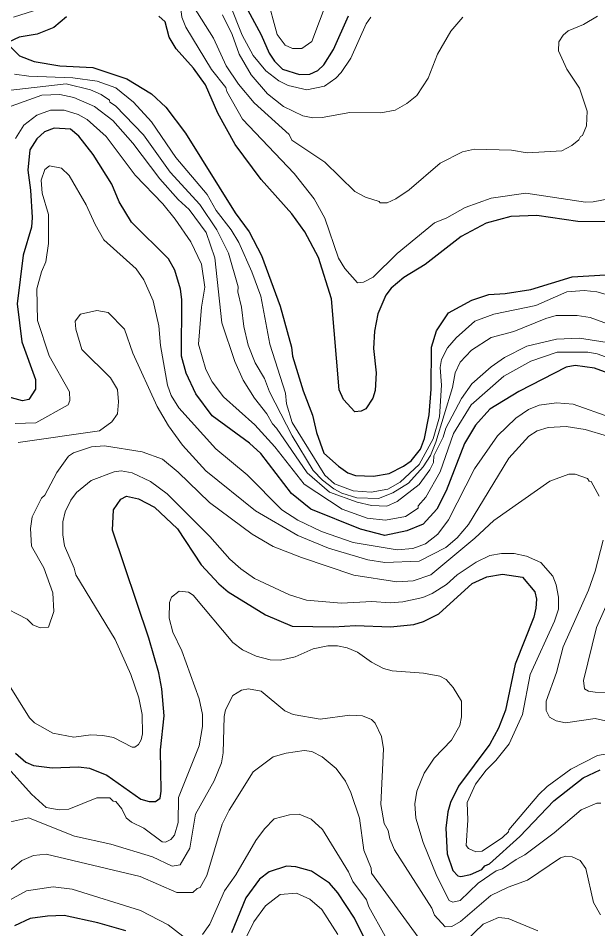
# Model space of a CAD drawing. Extents: x 673.3 to 698.5, y 6984.3 to 7012.3.
# Drawn here: x 679.596 to 680.649, y 6988.535 to 6990.189 of the extents above; entities that cross this region are included whole.
import ezdxf

# ---------------------------------------------------------------- set-up
doc = ezdxf.new("R2010")
doc.units = 0
doc.header["$LTSCALE"] = 0.032
doc.layers.add('1', color=7, linetype='Continuous', lineweight=25)
doc.layers.add('2', color=7, linetype='Continuous', lineweight=13)

msp = doc.modelspace()

# ---------------------------------------------------------------- linework, layer by layer
at = {"layer": '1'}
for points in [[(680.0005, 6990.2281), (680.0375, 6990.159), (680.0525, 6990.1255), (680.0619, 6990.1112), (680.0763, 6990.0969), (680.1074, 6990.0868), (680.1259, 6990.0874), (680.1407, 6990.0943), (680.1518, 6990.1043), (680.1692, 6990.1323), (680.1966, 6990.1936)], [(679.6838, 6990.1917), (679.6611, 6990.1721), (679.6304, 6990.1605), (679.5979, 6990.1551), (679.5788, 6990.1458)], [(680.5386, 6989.8307), (680.4916, 6989.829), (680.4467, 6989.8169), (680.4014, 6989.7926), (680.3357, 6989.7419), (680.297, 6989.7183), (680.2737, 6989.6985), (680.2644, 6989.6857), (680.2499, 6989.6523), (680.2439, 6989.6206), (680.2416, 6989.5893), (680.2464, 6989.5448), (680.2451, 6989.5127), (680.2409, 6989.499), (680.2279, 6989.4793), (680.2192, 6989.4749), (680.2077, 6989.4741), (680.1874, 6989.4962), (680.1795, 6989.5138), (680.1658, 6989.6792), (680.142, 6989.7545), (680.1171, 6989.8012), (680.0933, 6989.834), (680.0379, 6989.8959), (679.9906, 6989.9597), (679.9588, 6990.0165), (679.9363, 6990.0683), (679.9147, 6990.0983), (679.8831, 6990.1339), (679.8704, 6990.1546), (679.8634, 6990.1827), (679.8519, 6990.1931)], [(679.5802, 6990.1393), (679.5983, 6990.1207), (679.6252, 6990.1103), (679.6717, 6990.1027), (679.7317, 6990.0995), (679.7939, 6990.079), (679.8382, 6990.0518), (679.8646, 6990.0276), (679.9005, 6989.9803), (679.9907, 6989.8353), (680.0161, 6989.8012), (680.0385, 6989.7581), (680.0722, 6989.6659), (680.0928, 6989.5917), (680.0949, 6989.5753), (680.1141, 6989.5119), (680.1313, 6989.4682), (680.1381, 6989.4366), (680.1517, 6989.3989), (680.178, 6989.375), (680.195, 6989.3633), (680.2092, 6989.3584), (680.2419, 6989.3568), (680.2704, 6989.3621), (680.2966, 6989.3752), (680.3102, 6989.3849), (680.327, 6989.4064), (680.3344, 6989.4255), (680.3433, 6989.4684), (680.3465, 6989.5152), (680.3474, 6989.5916), (680.3565, 6989.6209), (680.3782, 6989.6538), (680.4204, 6989.6767), (680.4516, 6989.6874), (680.4809, 6989.689), (680.5279, 6989.6963), (680.6031, 6989.7192), (680.6636, 6989.7232)], [(680.6947, 6989.5347), (680.6435, 6989.5531), (680.6083, 6989.5579), (680.5918, 6989.5554), (680.5057, 6989.5109), (680.4535, 6989.4791), (680.4271, 6989.45), (680.4075, 6989.4167), (680.3741, 6989.3304), (680.3568, 6989.2972), (680.3319, 6989.2697), (680.3027, 6989.2576), (680.2624, 6989.2492), (680.218, 6989.2609), (680.1278, 6989.2972), (680.0931, 6989.3255), (680.0369, 6989.3985), (680.0165, 6989.4172), (679.9487, 6989.4665), (679.9192, 6989.5064), (679.9015, 6989.5445), (679.8932, 6989.5753), (679.8938, 6989.6779), (679.891, 6989.6969), (679.8807, 6989.7314), (679.8691, 6989.752), (679.8021, 6989.8184), (679.7796, 6989.8555), (679.7661, 6989.8874), (679.7327, 6989.9413), (679.7064, 6989.9749), (679.6914, 6989.9879), (679.6617, 6989.9895), (679.6438, 6989.983), (679.63, 6989.97), (679.6171, 6989.9498), (679.6137, 6989.9131), (679.6187, 6989.8767), (679.6217, 6989.8272), (679.6201, 6989.8096), (679.6054, 6989.7584), (679.5942, 6989.6704), (679.603, 6989.6014), (679.6274, 6989.5327), (679.6274, 6989.5151), (679.6156, 6989.4964), (679.6038, 6989.4937), (679.5639, 6989.505)], [(680.6744, 6989.8193), (680.6132, 6989.8201), (680.5386, 6989.8307)], [(679.5914, 6988.8538), (679.6098, 6988.8371), (679.6242, 6988.8314), (679.6578, 6988.8268), (679.7055, 6988.8291), (679.7259, 6988.8264), (679.7575, 6988.8138), (679.819, 6988.77), (679.8345, 6988.7657), (679.846, 6988.766), (679.854, 6988.7721), (679.856, 6988.7845), (679.8547, 6988.86), (679.8612, 6988.9216), (679.8572, 6988.9704), (679.8515, 6988.9998), (679.8333, 6989.0626), (679.7676, 6989.2591), (679.7694, 6989.2962), (679.7828, 6989.315), (679.7932, 6989.3208), (679.8147, 6989.316), (679.8441, 6989.3006), (679.8856, 6989.2614), (679.9286, 6989.1957), (679.9605, 6989.1613), (679.9778, 6989.1471), (680.0456, 6989.1053), (680.0939, 6989.0848), (680.1689, 6989.0832), (680.209, 6989.0856), (680.273, 6989.0832), (680.3152, 6989.0878), (680.333, 6989.0931), (680.3607, 6989.1069), (680.4214, 6989.1621), (680.448, 6989.1742), (680.4765, 6989.1792), (680.5127, 6989.1735), (680.5348, 6989.1471), (680.5379, 6989.1336), (680.5371, 6989.1171)], [(680.5371, 6989.1171), (680.5329, 6989.1007), (680.4993, 6989.0153), (680.4818, 6988.9319), (680.4687, 6988.8991), (680.4534, 6988.8701), (680.3964, 6988.7935), (680.3818, 6988.7642), (680.3767, 6988.7473), (680.3735, 6988.7174), (680.3759, 6988.6707), (680.3863, 6988.6406), (680.3952, 6988.6308), (680.4007, 6988.6296), (680.4181, 6988.6331), (680.4389, 6988.6423), (680.4443, 6988.649), (680.4524, 6988.6524), (680.5076, 6988.7026), (680.5694, 6988.7669), (680.6229, 6988.8088), (680.6539, 6988.8234)], [(680.2395, 6988.4893), (680.2072, 6988.5541), (680.1768, 6988.6), (680.162, 6988.6178), (680.1291, 6988.6393), (680.1005, 6988.6473), (680.0835, 6988.6482), (680.0523, 6988.6383), (680.0344, 6988.6249), (680.0099, 6988.5906), (679.984, 6988.5274)], [(679.7918, 6988.5308), (679.7412, 6988.5457), (679.6796, 6988.5586), (679.6496, 6988.5578), (679.618, 6988.5531), (679.5895, 6988.5401)]]:
    msp.add_lwpolyline(points, dxfattribs=at)
at = {"layer": '2'}
for points in [[(680.153, 6990.0656), (680.1209, 6990.0589), (680.087, 6990.0671), (680.0698, 6990.0754), (680.0462, 6990.0937), (680.0232, 6990.1212), (680.0032, 6990.1585), (679.9596, 6990.2688), (679.9445, 6990.3188), (679.931, 6990.3291), (679.8473, 6990.3292), (679.8248, 6990.3315), (679.7633, 6990.3532), (679.738, 6990.3684), (679.7169, 6990.3934), (679.7056, 6990.3983), (679.6877, 6990.3963), (679.6702, 6990.3871), (679.6651, 6990.3791), (679.6354, 6990.351), (679.6089, 6990.3355), (679.575, 6990.3266)], [(679.5878, 6990.191), (679.6238, 6990.2028), (679.6606, 6990.2231), (679.685, 6990.2452), (679.6855, 6990.2497), (679.7064, 6990.2809), (679.7152, 6990.2836), (679.7341, 6990.282), (679.7657, 6990.2625), (679.8064, 6990.2437), (679.8337, 6990.2412), (679.8496, 6990.2443), (679.875, 6990.2354), (679.8864, 6990.227), (679.8865, 6990.2211), (679.8905, 6990.2159), (679.8937, 6990.191), (679.901, 6990.1731), (679.9477, 6990.096), (679.9736, 6990.0635), (679.9753, 6990.0563), (680.0037, 6990.0055), (680.0977, 6989.9068), (680.1339, 6989.8611)], [(680.0479, 6990.2293), (680.0666, 6990.1595), (680.0811, 6990.1403), (680.0948, 6990.1345), (680.1118, 6990.134), (680.1296, 6990.1472), (680.1578, 6990.2206)], [(680.6487, 6990.1931), (680.6234, 6990.1779), (680.5955, 6990.1665), (680.5862, 6990.1583), (680.5786, 6990.1461), (680.5779, 6990.1302), (680.593, 6990.0968), (680.616, 6990.0623), (680.6298, 6990.0203), (680.6286, 6989.9936), (680.6217, 6989.9759), (680.6178, 6989.974), (680.6151, 6989.9683), (680.602, 6989.9577), (680.5838, 6989.9481), (680.521, 6989.9448), (680.4926, 6989.9496), (680.4253, 6989.9512), (680.4037, 6989.9464), (680.363, 6989.9258), (680.3066, 6989.8773), (680.2823, 6989.861), (680.2666, 6989.8536), (680.254, 6989.8536), (680.2524, 6989.8561), (680.2271, 6989.864), (680.208, 6989.8746), (680.1533, 6989.9278), (680.0935, 6989.9674), (680.0884, 6989.9781), (680.0252, 6990.0357), (679.9967, 6990.0691), (679.9743, 6990.1027), (679.9509, 6990.153), (679.9148, 6990.2105)], [(679.9672, 6990.1951), (679.985, 6990.1595), (679.998, 6990.1239), (680.0193, 6990.0862), (680.0495, 6990.052), (680.0781, 6990.029), (680.1136, 6990.0119), (680.1315, 6990.0083), (680.1485, 6990.0091), (680.1991, 6990.018), (680.2553, 6990.0171), (680.2812, 6990.0223), (680.3027, 6990.0345), (680.3203, 6990.0489), (680.3412, 6990.0804), (680.3581, 6990.1242), (680.3822, 6990.166), (680.404, 6990.1912)], [(680.2371, 6990.1912), (680.2284, 6990.1792), (680.2004, 6990.1168), (680.1832, 6990.0908), (680.1735, 6990.0804), (680.153, 6990.0656)], [(680.684, 6989.6816), (680.6477, 6989.6921), (680.6246, 6989.6947), (680.5929, 6989.6921), (680.5368, 6989.6675), (680.4608, 6989.6514), (680.4257, 6989.6386), (680.3919, 6989.6083), (680.3766, 6989.5903), (680.3656, 6989.5691), (680.3628, 6989.5545), (680.3653, 6989.5227), (680.3618, 6989.4648), (680.3505, 6989.425), (680.3247, 6989.3782), (680.2906, 6989.3463), (680.2681, 6989.3336), (680.2376, 6989.3283), (680.2051, 6989.3306), (680.1712, 6989.3434), (680.1532, 6989.3589), (680.0942, 6989.4543), (680.0836, 6989.4886), (680.0818, 6989.5082), (680.0532, 6989.5968), (680.0371, 6989.6839), (680.0207, 6989.7284), (679.9971, 6989.7819), (679.9833, 6989.8047), (679.9558, 6989.8399), (679.9394, 6989.8692), (679.8825, 6989.9364), (679.8387, 6990.0007), (679.8058, 6990.0368), (679.7738, 6990.063), (679.7398, 6990.075), (679.6957, 6990.0808), (679.6156, 6990.0842), (679.5894, 6990.0878)], [(679.5723, 6990.0573), (679.6834, 6990.0701), (679.7275, 6990.059), (679.7467, 6990.0505), (679.7622, 6990.0402), (679.7629, 6990.0366), (679.7732, 6990.0302), (679.8239, 6989.9771), (679.8724, 6989.9097), (679.9262, 6989.8506), (679.9571, 6989.805), (679.9784, 6989.7623), (679.9962, 6989.701), (679.9956, 6989.6921), (680.0021, 6989.664), (680.0061, 6989.6288), (680.0138, 6989.5953), (680.0267, 6989.563), (680.0436, 6989.5343), (680.0531, 6989.5105), (680.0939, 6989.4305), (680.1323, 6989.3676), (680.1492, 6989.35), (680.1696, 6989.3339), (680.1841, 6989.326), (680.2113, 6989.3175), (680.2512, 6989.3166), (680.277, 6989.3269), (680.3056, 6989.3443), (680.3323, 6989.374), (680.3453, 6989.3944), (680.3552, 6989.4191), (680.3851, 6989.5181), (680.39, 6989.545), (680.3993, 6989.5642), (680.42, 6989.5858), (680.4554, 6989.6093), (680.497, 6989.6198), (680.5548, 6989.6436), (680.5739, 6989.6491), (680.6121, 6989.6492), (680.6355, 6989.6451), (680.6986, 6989.6224)], [(679.5836, 6990.0294), (679.6389, 6990.0497), (679.672, 6990.0506), (679.6973, 6990.0453), (679.7347, 6990.0288), (679.7681, 6990.0035), (679.8046, 6989.9622), (679.8538, 6989.8976), (679.8867, 6989.8598), (679.9069, 6989.8414), (679.9376, 6989.8001), (679.9533, 6989.754), (679.9662, 6989.6356), (679.9898, 6989.5655), (680.0053, 6989.5314), (680.0255, 6989.4988), (680.0478, 6989.4706), (680.0581, 6989.4523), (680.0657, 6989.4445), (680.1213, 6989.3629), (680.162, 6989.3281), (680.2124, 6989.3099), (680.2382, 6989.3038), (680.2662, 6989.3023), (680.2851, 6989.3111), (680.3251, 6989.3419), (680.3444, 6989.3688), (680.3506, 6989.3821), (680.3515, 6989.3941), (680.3684, 6989.4282), (680.3733, 6989.4445), (680.4016, 6989.498), (680.4206, 6989.5251), (680.4554, 6989.5558), (680.4796, 6989.5728), (680.5206, 6989.5931), (680.5741, 6989.606), (680.6164, 6989.6076), (680.7788, 6989.5824)], [(679.5916, 6989.9705), (679.6066, 6989.9948), (679.6302, 6990.0129), (679.6551, 6990.0221), (679.6796, 6990.0223), (679.7051, 6990.0142), (679.7217, 6990.0052), (679.7562, 6989.9741), (679.809, 6989.904)], [(680.6732, 6989.4634), (680.6047, 6989.4878), (680.5741, 6989.4904), (680.5428, 6989.4862), (680.5236, 6989.4783), (680.5005, 6989.4626), (680.467, 6989.4306), (680.4252, 6989.3705), (680.3779, 6989.2775), (680.3585, 6989.2515), (680.3362, 6989.2339), (680.3135, 6989.2257), (680.2849, 6989.2233), (680.205, 6989.2368), (680.1476, 6989.2563), (680.1045, 6989.2769), (680.0752, 6989.2958), (680.0123, 6989.3596), (679.9554, 6989.4067), (679.8882, 6989.4811), (679.874, 6989.5039), (679.8678, 6989.5223), (679.8546, 6989.5946), (679.8515, 6989.6302), (679.8417, 6989.6757), (679.8244, 6989.7138), (679.8105, 6989.734), (679.7518, 6989.7864), (679.7359, 6989.8142), (679.7196, 6989.8501), (679.6889, 6989.9036), (679.675, 6989.9165), (679.653, 6989.9211), (679.6446, 6989.9145), (679.638, 6989.895), (679.6397, 6989.8712), (679.651, 6989.8324), (679.651, 6989.7796), (679.6463, 6989.7465), (679.6385, 6989.7282), (679.63, 6989.6975), (679.6316, 6989.64), (679.6525, 6989.5756), (679.6892, 6989.5102), (679.6901, 6989.4945), (679.687, 6989.4865), (679.6285, 6989.454), (679.5907, 6989.4529)], [(679.809, 6989.904), (679.8589, 6989.8517), (679.8817, 6989.824), (679.91, 6989.7827), (679.9296, 6989.7425), (679.9353, 6989.7007), (679.9291, 6989.6642), (679.924, 6989.5969), (679.9374, 6989.5508), (679.9487, 6989.5287), (679.9691, 6989.5013), (680.026, 6989.4501), (680.0625, 6989.4103), (680.1158, 6989.3424), (680.1848, 6989.2972), (680.2301, 6989.281), (680.2637, 6989.277), (680.3001, 6989.2835), (680.3228, 6989.2991), (680.3233, 6989.3033), (680.3368, 6989.3187), (680.3627, 6989.3647), (680.387, 6989.4344), (680.4194, 6989.4866), (680.4789, 6989.5386), (680.5277, 6989.5658), (680.5754, 6989.5823), (680.6311, 6989.5823), (680.6485, 6989.5791), (680.6851, 6989.5659)], [(680.1339, 6989.8611), (680.1533, 6989.8256), (680.1784, 6989.7533), (680.1895, 6989.7344), (680.2125, 6989.7086), (680.2236, 6989.7094), (680.2415, 6989.7184), (680.285, 6989.7619), (680.3527, 6989.8172), (680.3754, 6989.8268), (680.4084, 6989.8454), (680.4556, 6989.8621), (680.5187, 6989.8714), (680.6269, 6989.8552), (680.6411, 6989.8555), (680.6823, 6989.8637)], [(679.5959, 6989.4185), (679.7441, 6989.4396), (679.7661, 6989.4556), (679.7766, 6989.4705), (679.7782, 6989.492), (679.7764, 6989.5144), (679.7642, 6989.536), (679.7121, 6989.5875), (679.7007, 6989.6242), (679.7, 6989.639), (679.7094, 6989.6512), (679.7393, 6989.658), (679.7596, 6989.6546), (679.7895, 6989.6239), (679.8048, 6989.5805), (679.8486, 6989.4837), (679.8692, 6989.4486), (679.8947, 6989.4136), (679.9369, 6989.3665), (680.0274, 6989.2942), (680.1045, 6989.2492), (680.1602, 6989.2262), (680.2318, 6989.2049), (680.2626, 6989.2005), (680.3251, 6989.2029), (680.3731, 6989.2274), (680.3936, 6989.2449), (680.4142, 6989.2694), (680.4876, 6989.3895), (680.5238, 6989.4298), (680.5394, 6989.4397), (680.5591, 6989.4455)], [(680.5591, 6989.4455), (680.5922, 6989.4471), (680.6264, 6989.4416), (680.6672, 6989.4296)], [(680.2841, 6989.1653), (680.2063, 6989.1774), (680.1113, 6989.2091), (680.0597, 6989.2295), (680.0214, 6989.2519), (679.9437, 6989.3093), (679.887, 6989.3642), (679.8587, 6989.3877), (679.8216, 6989.4015), (679.7532, 6989.4121), (679.7295, 6989.4104), (679.697, 6989.3995), (679.6878, 6989.3934), (679.6667, 6989.3636), (679.6445, 6989.3226), (679.6386, 6989.3172), (679.6216, 6989.2829), (679.6185, 6989.2618), (679.6202, 6989.2301), (679.6429, 6989.1906), (679.6592, 6989.145), (679.6609, 6989.111), (679.651, 6989.0826), (679.6359, 6989.0816), (679.623, 6989.0871), (679.6127, 6989.097), (679.5605, 6989.1239)], [(679.5768, 6988.9824), (679.6165, 6988.9181), (679.6261, 6988.9087), (679.6594, 6988.8903), (679.6973, 6988.8828), (679.7284, 6988.8868), (679.7499, 6988.886), (679.7692, 6988.8819), (679.8034, 6988.8649), (679.8079, 6988.8649), (679.8147, 6988.8696), (679.8195, 6988.8777), (679.822, 6988.8891), (679.8212, 6988.9238), (679.8156, 6988.9543), (679.801, 6988.9966), (679.7726, 6989.0601), (679.7007, 6989.1779), (679.698, 6989.1896), (679.6805, 6989.2307), (679.6772, 6989.2503), (679.6772, 6989.2743), (679.6813, 6989.2924), (679.6916, 6989.3134), (679.7023, 6989.3274), (679.7288, 6989.3495), (679.7708, 6989.3649), (679.7833, 6989.3665), (679.8032, 6989.3633), (679.8365, 6989.3474), (679.8667, 6989.3252), (679.9444, 6989.2474), (679.9807, 6989.2062), (680.0006, 6989.1887), (680.0259, 6989.1714), (680.089, 6989.1415), (680.1203, 6989.1318), (680.1835, 6989.1263), (680.2388, 6989.1295), (680.2724, 6989.1271), (680.2949, 6989.1287), (680.3312, 6989.1364), (680.3485, 6989.1439), (680.3746, 6989.1601), (680.3937, 6989.1776), (680.4286, 6989.2011), (680.4535, 6989.2127), (680.4742, 6989.2167), (680.4975, 6989.2167)], [(680.6519, 6989.3209), (680.6375, 6989.3474), (680.6339, 6989.3481), (680.6307, 6989.3526), (680.608, 6989.3608), (680.5967, 6989.3608), (680.5625, 6989.3478), (680.4604, 6989.2765), (680.4261, 6989.2443), (680.3463, 6989.1777), (680.3138, 6989.1671), (680.2841, 6989.1653)], [(680.7116, 6988.9017), (680.6448, 6988.9166), (680.5908, 6988.9089), (680.5738, 6988.9125), (680.5615, 6988.9189), (680.5553, 6988.9312), (680.5558, 6988.9485), (680.5742, 6989.0006), (680.5867, 6989.0471), (680.6325, 6989.1502), (680.6448, 6989.1847), (680.6591, 6989.2405)], [(680.4975, 6989.2167), (680.5198, 6989.2119), (680.5459, 6989.2005), (680.568, 6989.1752), (680.5738, 6989.1595), (680.5778, 6989.1375), (680.5778, 6989.1157), (680.5709, 6989.0934), (680.5264, 6988.9966), (680.5127, 6988.9238), (680.4883, 6988.8704), (680.4639, 6988.8402), (680.4466, 6988.8231), (680.4274, 6988.7972), (680.4119, 6988.7643), (680.4133, 6988.7318), (680.4101, 6988.6858), (680.4143, 6988.6804), (680.4275, 6988.6743), (680.4396, 6988.6756), (680.4762, 6988.7005), (680.4872, 6988.7108), (680.4877, 6988.7144), (680.5423, 6988.7788), (680.5577, 6988.7934), (680.6003, 6988.8245), (680.6487, 6988.8494), (680.7069, 6988.8599)], [(680.6552, 6988.763), (680.6475, 6988.763), (680.6189, 6988.7505), (680.5704, 6988.7087), (680.5171, 6988.6688), (680.501, 6988.6608), (680.4763, 6988.6435), (680.4646, 6988.6401), (680.432, 6988.6177), (680.3991, 6988.5859), (680.3858, 6988.5832), (680.3796, 6988.5858), (680.3572, 6988.6303), (680.3322, 6988.6913), (680.3189, 6988.7355), (680.3172, 6988.7615), (680.3204, 6988.7848), (680.334, 6988.8171), (680.3521, 6988.8446), (680.3834, 6988.8774), (680.3987, 6988.9043), (680.4019, 6988.92), (680.4019, 6988.9485), (680.3868, 6988.9729), (680.3736, 6988.9876), (680.3625, 6988.9937), (680.3325, 6988.9993), (680.2755, 6989.0034), (680.2603, 6989.0074), (680.238, 6989.0189), (680.2125, 6989.037), (680.1938, 6989.045), (680.1766, 6989.0489), (680.1588, 6989.0489), (680.1324, 6989.0432), (680.0996, 6989.0285), (680.0727, 6989.0229), (680.0542, 6989.0236), (680.0289, 6989.0297), (680.004, 6989.0414), (679.9863, 6989.055), (679.9141, 6989.1409), (679.9054, 6989.146), (679.8886, 6989.1483), (679.8746, 6989.1373), (679.8709, 6989.1277), (679.8707, 6989.0988), (679.8774, 6989.0734), (679.8935, 6989.0397), (679.9248, 6988.9525), (679.9312, 6988.9238), (679.9313, 6988.9019), (679.9248, 6988.8668), (679.8876, 6988.7734), (679.8872, 6988.7279), (679.8803, 6988.7045), (679.8737, 6988.6967), (679.8636, 6988.6923), (679.8581, 6988.6926), (679.8248, 6988.7173), (679.8022, 6988.7286), (679.7925, 6988.7361), (679.7846, 6988.7525), (679.7738, 6988.7657), (679.769, 6988.7666), (679.7627, 6988.7727), (679.7389, 6988.7726), (679.6883, 6988.7517), (679.6705, 6988.7509), (679.6473, 6988.7549), (679.6201, 6988.7794), (679.5724, 6988.8327)], [(680.676, 6989.1478), (680.6472, 6989.0818), (680.6235, 6988.9855), (680.625, 6988.9707), (680.6327, 6988.9661), (680.6448, 6988.9643), (680.7738, 6988.9634)], [(679.5824, 6988.7287), (679.6147, 6988.7361), (679.6985, 6988.703), (679.7646, 6988.6881), (679.8402, 6988.6655), (679.8763, 6988.6484), (679.8905, 6988.6507), (679.9084, 6988.6809), (679.9181, 6988.743), (679.9525, 6988.8033), (679.9656, 6988.8362), (679.9686, 6988.8545), (679.9704, 6988.9205), (679.9731, 6988.9326), (679.9861, 6988.9588), (680.0021, 6988.9683), (680.0146, 6988.9707), (680.0377, 6988.9665), (680.0809, 6988.9308), (680.0956, 6988.9237), (680.1452, 6988.9154), (680.1989, 6988.9226), (680.2219, 6988.9218), (680.2382, 6988.915), (680.2448, 6988.908), (680.2563, 6988.8838), (680.2603, 6988.8614), (680.2553, 6988.7606), (680.2615, 6988.7259), (680.2683, 6988.7134), (680.2717, 6988.698), (680.2803, 6988.6783), (680.348, 6988.572), (680.3529, 6988.5593), (680.3719, 6988.5384), (680.3842, 6988.5385), (680.4001, 6988.5476), (680.4549, 6988.5953), (680.4863, 6988.6103), (680.5219, 6988.6232), (680.5814, 6988.6638), (680.5914, 6988.6668), (680.6026, 6988.6654), (680.6175, 6988.6589), (680.6274, 6988.6443), (680.6419, 6988.5821), (680.6546, 6988.5601)], [(680.328, 6988.5129), (680.2384, 6988.6358), (680.2374, 6988.6447), (680.2243, 6988.6776), (680.2162, 6988.7354), (680.2005, 6988.7824), (680.191, 6988.803), (680.1741, 6988.8256), (680.1485, 6988.8471), (680.1297, 6988.8565), (680.1156, 6988.8584), (680.0834, 6988.8539), (680.0598, 6988.8471), (680.0233, 6988.82), (679.9793, 6988.75), (679.967, 6988.7249), (679.939, 6988.6315), (679.9266, 6988.6095), (679.9213, 6988.6081), (679.9133, 6988.6004), (679.8846, 6988.6003), (679.818, 6988.6295), (679.6473, 6988.6702), (679.6242, 6988.6678), (679.603, 6988.6588), (679.575, 6988.6357)], [(679.9312, 6988.5244), (679.9446, 6988.543), (679.9708, 6988.6038), (679.9914, 6988.6329), (680.0278, 6988.695), (680.0438, 6988.7164), (680.0615, 6988.7344), (680.0894, 6988.7418), (680.1066, 6988.7428), (680.1288, 6988.7339), (680.149, 6988.7152), (680.1962, 6988.638), (680.2042, 6988.6204), (680.2291, 6988.5875), (680.2335, 6988.5747), (680.2628, 6988.521)], [(679.5748, 6988.5833), (679.6115, 6988.6034), (679.66, 6988.6107), (679.6942, 6988.6067), (679.8186, 6988.568), (679.8685, 6988.5415), (679.8952, 6988.5209)], [(680.1771, 6988.5245), (680.148, 6988.5699), (680.1264, 6988.5882), (680.1017, 6988.5993), (680.0724, 6988.597), (680.0457, 6988.5761), (680.0242, 6988.5473), (679.9977, 6988.4929)], [(680.5402, 6988.5308), (680.4868, 6988.5531), (680.469, 6988.5554), (680.4413, 6988.5428), (680.3792, 6988.4838)]]:
    msp.add_lwpolyline(points, dxfattribs=at)

doc.saveas('drawing.dxf')
